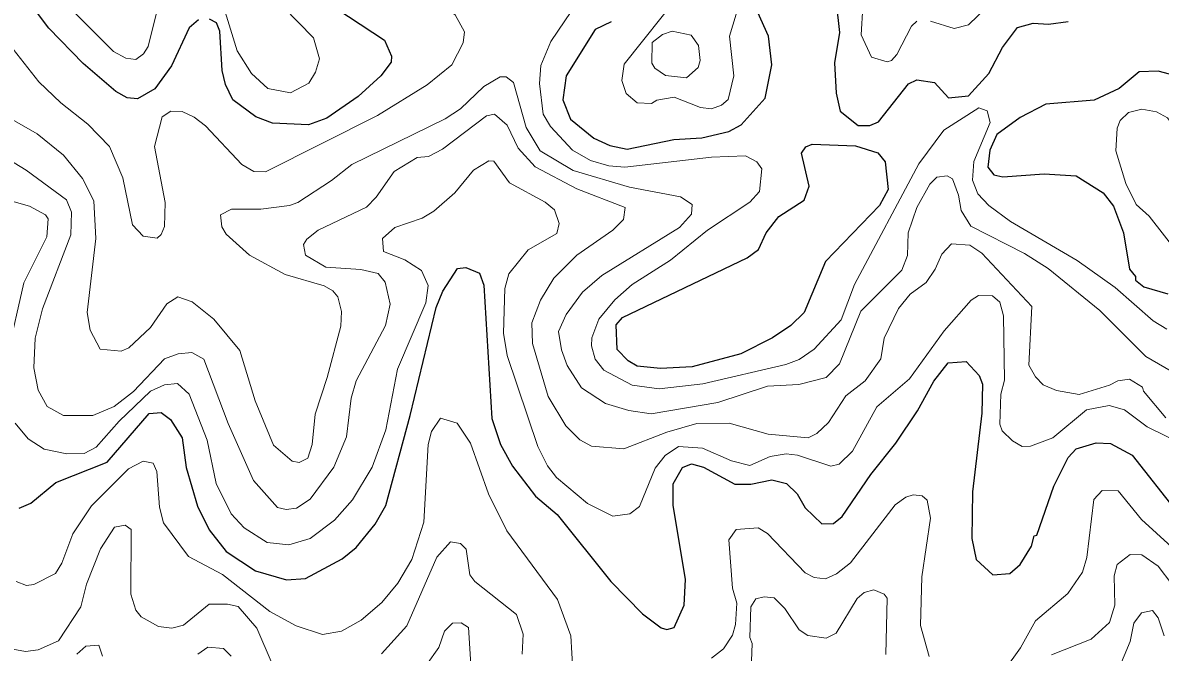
# Model space of a CAD drawing. Extents: x 763.2 to 816.8, y 7896.5 to 7952.7.
# Drawn here: x 785.743 to 788.764, y 7914.818 to 7916.492 of the extents above; entities that cross this region are included whole.
import ezdxf

# ---------------------------------------------------------------- set-up
doc = ezdxf.new("R2010")
doc.units = 0
doc.header["$LTSCALE"] = 0.064
doc.layers.add('1', color=7, linetype='Continuous', lineweight=25)
doc.layers.add('2', color=7, linetype='Continuous', lineweight=13)

msp = doc.modelspace()

# ---------------------------------------------------------------- linework, layer by layer
at = {"layer": '1'}
for points in [[(786.2095, 7916.4993), (786.1842, 7916.4778), (786.138, 7916.3771), (786.0938, 7916.3161), (786.0478, 7916.2891), (786.0198, 7916.2922), (785.9902, 7916.3088), (785.9026, 7916.3833), (785.8122, 7916.477), (785.7574, 7916.5491)], [(786.543, 7916.5504), (786.7035, 7916.445), (786.7221, 7916.4029), (786.7214, 7916.3865), (786.6936, 7916.3504), (786.6337, 7916.2957), (786.5503, 7916.2379), (786.5018, 7916.2197), (786.4057, 7916.2244), (786.3617, 7916.2417), (786.3009, 7916.2862), (786.281, 7916.3272), (786.2722, 7916.3641), (786.2663, 7916.4693), (786.2568, 7916.4915), (786.2383, 7916.5014)], [(787.7327, 7916.3797), (787.7231, 7916.456), (787.6872, 7916.536)], [(787.9035, 7916.5441), (787.9119, 7916.4652), (787.8988, 7916.3848), (787.9032, 7916.3046), (787.9143, 7916.2568), (787.9613, 7916.2179), (787.9931, 7916.2182), (788.0153, 7916.2279), (788.0958, 7916.3291), (788.1174, 7916.3393), (788.1648, 7916.3327), (788.2018, 7916.2921), (788.2548, 7916.2967), (788.3091, 7916.3569), (788.345, 7916.4257), (788.3849, 7916.4785), (788.4264, 7916.4904), (788.4676, 7916.4875), (788.5194, 7916.4952)], [(787.3057, 7916.4938), (787.263, 7916.4739), (787.186, 7916.35), (787.1775, 7916.2862), (787.1973, 7916.2349), (787.2597, 7916.1842), (787.3023, 7916.1653), (787.3483, 7916.1555), (787.4716, 7916.1814), (787.5463, 7916.1851), (787.6185, 7916.2019), (787.6507, 7916.2196), (787.7148, 7916.291), (787.7327, 7916.3797)], [(788.7887, 7916.3545), (788.7584, 7916.3623), (788.7081, 7916.3607), (788.6548, 7916.3166), (788.589, 7916.2859), (788.4603, 7916.275), (788.392, 7916.2399), (788.3297, 7916.1939), (788.3118, 7916.1523), (788.3059, 7916.1076), (788.3217, 7916.0872), (788.3462, 7916.0815), (788.4561, 7916.0895), (788.5404, 7916.0843), (788.6126, 7916.0391), (788.6399, 7916.0042), (788.6661, 7915.9326), (788.6824, 7915.8365), (788.6986, 7915.817), (788.6983, 7915.8067), (788.7202, 7915.7894), (788.7846, 7915.771)], [(785.7327, 7915.2011), (785.7641, 7915.2146), (785.8307, 7915.2693), (785.9671, 7915.3235), (786.0785, 7915.4524), (786.1101, 7915.4552), (786.1346, 7915.4364), (786.1662, 7915.3883), (786.177, 7915.309), (786.2066, 7915.2066), (786.2374, 7915.1432), (786.283, 7915.0861), (786.3606, 7915.0339), (786.4429, 7915.0101), (786.4938, 7915.0135), (786.5908, 7915.0665), (786.6281, 7915.0967), (786.6791, 7915.1584), (786.7069, 7915.2081), (786.7718, 7915.4472), (786.8406, 7915.7347), (786.8586, 7915.7774), (786.8971, 7915.8385), (786.9193, 7915.8411), (786.956, 7915.8258), (786.9669, 7915.7939), (786.9887, 7915.4391), (787.0116, 7915.3698), (787.0433, 7915.3124), (787.1042, 7915.2328), (787.1621, 7915.1843), (787.3045, 7915.0061), (787.3889, 7914.9201), (787.4387, 7914.883), (787.4535, 7914.8787), (787.4726, 7914.8833), (787.4994, 7914.9426), (787.5026, 7915.0116), (787.47, 7915.2088), (787.4701, 7915.2656), (787.4949, 7915.3088), (787.5193, 7915.3186), (787.5505, 7915.3095), (787.6343, 7915.2649), (787.6763, 7915.2647), (787.7322, 7915.2761), (787.7711, 7915.2666), (787.7994, 7915.2394), (787.8206, 7915.2017), (787.8652, 7915.1596), (787.896, 7915.16), (787.9189, 7915.1783), (787.9954, 7915.2904), (788.062, 7915.3738), (788.1194, 7915.4593), (788.1623, 7915.5382), (788.2009, 7915.5872), (788.2484, 7915.5907), (788.2833, 7915.5538), (788.2915, 7915.5309), (788.2901, 7915.4538), (788.2653, 7915.2442), (788.2636, 7915.1202), (788.2754, 7915.0642), (788.3197, 7915.0233), (788.3646, 7915.0274), (788.3918, 7915.0512), (788.4225, 7915.0997), (788.4296, 7915.1272), (788.4365, 7915.1295)], [(788.4365, 7915.1295), (788.4813, 7915.2598), (788.5191, 7915.3354), (788.541, 7915.3589), (788.5939, 7915.3747), (788.6319, 7915.3724)], [(788.6319, 7915.3724), (788.6892, 7915.3417), (788.8112, 7915.1875)]]:
    msp.add_lwpolyline(points, dxfattribs=at)
msp.add_lwpolyline([(787.8185, 7916.02), (787.8311, 7916.0569), (787.8113, 7916.1451), (787.8229, 7916.1613), (787.8397, 7916.1683), (787.9543, 7916.1643), (788.0137, 7916.1453), (788.0337, 7916.1216), (788.0415, 7916.0479), (788.0182, 7916.0052), (787.8747, 7915.8569), (787.8178, 7915.7211), (787.7831, 7915.6866), (787.7337, 7915.6539), (787.65, 7915.6112), (787.5207, 7915.5767), (787.4363, 7915.5721), (787.3744, 7915.5784), (787.3511, 7915.5923), (787.3211, 7915.6227), (787.3189, 7915.688), (787.336, 7915.7074), (787.6671, 7915.8662), (787.6973, 7915.8887), (787.717, 7915.9326), (787.7513, 7915.9763)], close=True, dxfattribs=at)
at = {"layer": '2'}
for points in [[(787.7056, 7916.103), (787.6926, 7916.1214), (787.6623, 7916.1373), (787.5719, 7916.134), (787.3417, 7916.1078), (787.2993, 7916.1113), (787.2504, 7916.1256), (787.2026, 7916.1531), (787.1442, 7916.2153), (787.1248, 7916.2488), (787.115, 7916.3303), (787.1189, 7916.378), (787.145, 7916.442), (787.309, 7916.6843)], [(786.2586, 7916.5902), (786.3121, 7916.4169), (786.3502, 7916.3568), (786.3937, 7916.3167), (786.4539, 7916.305), (786.5026, 7916.3305), (786.5202, 7916.3599), (786.531, 7916.3955), (786.5145, 7916.4517), (786.4346, 7916.5335)], [(786.9126, 7916.4382), (786.9158, 7916.4677), (786.8914, 7916.5121), (786.8553, 7916.5398), (786.7356, 7916.5635), (786.6476, 7916.5961)], [(785.8708, 7916.5275), (785.9832, 7916.4148), (786.0165, 7916.3973), (786.0433, 7916.3939), (786.0633, 7916.4089), (786.0755, 7916.4284), (786.1126, 7916.5794)], [(787.4895, 7916.5697), (787.3399, 7916.3811), (787.3337, 7916.338), (787.3454, 7916.3031), (787.375, 7916.2787), (787.413, 7916.2771), (787.4268, 7916.2855), (787.4726, 7916.2934), (787.5432, 7916.2658), (787.5725, 7916.2624), (787.599, 7916.2719), (787.6162, 7916.2878), (787.631, 7916.3501), (787.6196, 7916.4557), (787.6489, 7916.5532)], [(788.1535, 7916.4956), (788.2164, 7916.4759), (788.2548, 7916.4858), (788.329, 7916.5589)], [(787.9744, 7916.5334), (787.97, 7916.4592), (787.9969, 7916.3999), (788.0385, 7916.3872), (788.0504, 7916.391), (788.0645, 7916.4066), (788.1036, 7916.4828), (788.1176, 7916.4953)], [(785.6769, 7916.4709), (785.7854, 7916.3346), (785.8438, 7916.2784), (785.9158, 7916.2221), (785.9727, 7916.162), (786.0083, 7916.0787), (786.0341, 7915.9546), (786.0621, 7915.9236), (786.0992, 7915.919), (786.1101, 7915.9283), (786.1189, 7915.9493), (786.1206, 7916.0135), (786.0928, 7916.1627), (786.1132, 7916.2414), (786.1363, 7916.2568), (786.1662, 7916.2553), (786.1979, 7916.2408), (786.2281, 7916.2172), (786.3245, 7916.1144), (786.3566, 7916.096), (786.3873, 7916.0949), (786.6849, 7916.2445), (786.8164, 7916.3267), (786.8825, 7916.3796), (786.9126, 7916.4382)], [(788.7935, 7915.565), (788.7262, 7915.6045), (788.6038, 7915.7264), (788.4664, 7915.8378), (788.4036, 7915.8778), (788.2606, 7915.9504), (788.2353, 7915.9925), (788.2286, 7916.0327), (788.2124, 7916.0763), (788.1978, 7916.0845), (788.1703, 7916.081), (788.1518, 7916.0627), (788.1177, 7915.9999), (788.0947, 7915.9326), (788.0926, 7915.8728), (788.0778, 7915.8334), (787.9684, 7915.7246), (787.9122, 7915.5843), (787.8763, 7915.548), (787.8042, 7915.5296), (787.7211, 7915.5255), (787.5889, 7915.4819), (787.4122, 7915.4521), (787.3523, 7915.4601), (787.2902, 7915.4794), (787.2272, 7915.5209), (787.1889, 7915.5803), (787.1735, 7915.6219), (787.1661, 7915.6704), (787.1859, 7915.7162), (787.2295, 7915.7752), (787.2804, 7915.8197), (787.4868, 7915.9473), (787.5187, 7915.9826), (787.5204, 7916.0084), (787.4896, 7916.0287), (787.3539, 7916.0547), (787.2048, 7916.099), (787.1169, 7916.1508), (787.0795, 7916.2133), (787.046, 7916.3323), (787.027, 7916.3475), (787.0105, 7916.3476), (786.9677, 7916.3218), (786.905, 7916.2628), (786.8645, 7916.2356), (786.6167, 7916.115), (786.5627, 7916.0718), (786.4734, 7916.0138), (786.4509, 7916.0052), (786.3754, 7915.9961), (786.2972, 7915.996), (786.2674, 7915.9809), (786.2716, 7915.9491), (786.2827, 7915.9296), (786.3453, 7915.8732), (786.4395, 7915.8221), (786.543, 7915.7922), (786.5658, 7915.779), (786.5795, 7915.7628), (786.589, 7915.7241), (786.5871, 7915.6848), (786.5514, 7915.548), (786.5189, 7915.451), (786.5117, 7915.3698), (786.4995, 7915.3337)], [(788.7815, 7915.6772), (788.7453, 7915.6986), (788.6446, 7915.7872), (788.543, 7915.8596), (788.3662, 7915.9628), (788.3086, 7916.0055), (788.2792, 7916.0368), (788.2654, 7916.0732), (788.2688, 7916.1226), (788.312, 7916.2258), (788.304, 7916.2571), (788.2826, 7916.265), (788.1893, 7916.2055), (788.1228, 7916.1166), (787.9521, 7915.7953), (787.9169, 7915.7019), (787.8451, 7915.6234)], [(785.6554, 7916.1576), (785.7515, 7916.0991), (785.8586, 7916.0208), (785.8723, 7915.9878), (785.8704, 7915.9273), (785.795, 7915.7308), (785.7756, 7915.6525), (785.7723, 7915.5736), (785.7838, 7915.5145), (785.8074, 7915.4715), (785.8511, 7915.4472), (785.9291, 7915.4474), (785.9851, 7915.4715), (786.0368, 7915.5112), (786.1193, 7915.5981), (786.1558, 7915.6115), (786.1921, 7915.6145), (786.2235, 7915.5966), (786.2881, 7915.4264), (786.3557, 7915.2746), (786.4191, 7915.2024), (786.4421, 7915.1974), (786.47, 7915.2006), (786.5063, 7915.225), (786.5689, 7915.3102), (786.6022, 7915.3903), (786.6151, 7915.4932), (786.628, 7915.5394), (786.7059, 7915.6861), (786.7187, 7915.7432), (786.7048, 7915.8015), (786.6865, 7915.8244), (786.6409, 7915.835), (786.5476, 7915.8419), (786.4937, 7915.8736), (786.4887, 7915.9017), (786.4969, 7915.9165), (786.5273, 7915.9404), (786.6553, 7916.0015), (786.6814, 7916.0279), (786.729, 7916.0956), (786.7905, 7916.1329), (786.8201, 7916.1357), (786.8577, 7916.1553), (786.9746, 7916.2438), (786.9959, 7916.2488), (787.0291, 7916.2192), (787.0582, 7916.1583)], [(786.319, 7915.6198), (786.2503, 7915.7037), (786.1922, 7915.7498), (786.1548, 7915.7626), (786.1256, 7915.7442), (786.0818, 7915.681), (786.0239, 7915.6272), (786.0036, 7915.6183), (785.9486, 7915.6233), (785.9219, 7915.6739), (785.9136, 7915.7208), (785.9365, 7915.9181), (785.9312, 7916.0178), (785.9016, 7916.0771), (785.8506, 7916.1395), (785.7806, 7916.1958), (785.7017, 7916.2409)], [(787.0582, 7916.1583), (787.1037, 7916.1087), (787.2146, 7916.0497), (787.3431, 7916.0001), (787.3381, 7915.9683), (787.3101, 7915.9397)], [(785.7224, 7915.427), (785.7565, 7915.3856), (785.7991, 7915.3574), (785.86, 7915.3453), (785.906, 7915.3466), (785.938, 7915.3633), (785.9986, 7915.4318), (786.0818, 7915.5116), (786.1191, 7915.5292), (786.1538, 7915.5322), (786.1844, 7915.5044), (786.2327, 7915.3817), (786.2559, 7915.2667), (786.2966, 7915.1859), (786.3306, 7915.1487), (786.3919, 7915.1095), (786.4492, 7915.1037), (786.5062, 7915.1198), (786.5704, 7915.1688), (786.6181, 7915.223), (786.6708, 7915.3102), (786.7072, 7915.4094), (786.738, 7915.5705), (786.8132, 7915.7468), (786.8191, 7915.7933), (786.8014, 7915.8327), (786.7573, 7915.8608), (786.7009, 7915.8835), (786.6978, 7915.918), (786.7312, 7915.9467), (786.8033, 7915.9717), (786.8344, 7915.9902), (786.8904, 7916.0393), (786.9396, 7916.0999)], [(786.9396, 7916.0999), (786.9802, 7916.124), (786.9935, 7916.1237), (787.0354, 7916.0658), (787.13, 7916.0148), (787.1547, 7915.9937)], [(787.3615, 7915.5277), (787.286, 7915.5674), (787.2628, 7915.5974), (787.2532, 7915.6322), (787.2544, 7915.6533), (787.2724, 7915.7035), (787.3155, 7915.7544), (787.3614, 7915.7955), (787.4631, 7915.8601), (787.5614, 7915.9397), (787.6741, 7916.0146), (787.7, 7916.0429), (787.7056, 7916.103)], [(785.6818, 7916.0256), (785.7607, 7916.0042), (785.8033, 7915.9808), (785.8102, 7915.9702), (785.8064, 7915.9222), (785.7458, 7915.7998), (785.7023, 7915.6081)], [(787.1547, 7915.9937), (787.1674, 7915.9575), (787.1611, 7915.9309), (787.0854, 7915.8874), (787.0333, 7915.8242), (787.0232, 7915.7847), (787.0197, 7915.6664), (787.0295, 7915.6066), (787.1111, 7915.3646), (787.1367, 7915.3135), (787.1606, 7915.2822), (787.2425, 7915.2137), (787.3103, 7915.1793), (787.3549, 7915.1855), (787.3805, 7915.2052), (787.4227, 7915.3073), (787.449, 7915.3407), (787.4841, 7915.3649), (787.5482, 7915.3602), (787.6251, 7915.327), (787.6742, 7915.3141), (787.728, 7915.3385), (787.7707, 7915.3453), (787.8006, 7915.3416), (787.8893, 7915.3128), (787.9115, 7915.318), (787.9469, 7915.3526), (788.0113, 7915.4705), (788.0982, 7915.5445), (788.1902, 7915.6727), (788.2616, 7915.7539), (788.2813, 7915.7661), (788.3187, 7915.7651), (788.3377, 7915.7487), (788.3473, 7915.7124), (788.3508, 7915.5415), (788.341, 7915.504), (788.3377, 7915.4238), (788.3443, 7915.4062), (788.3712, 7915.3797), (788.3977, 7915.3652), (788.4192, 7915.3654), (788.4788, 7915.3883), (788.5679, 7915.462), (788.6286, 7915.4735), (788.6687, 7915.4624), (788.7292, 7915.4167), (788.8342, 7915.3659)], [(787.3101, 7915.9397), (787.2147, 7915.8736), (787.1532, 7915.8124), (787.118, 7915.7538), (787.0951, 7915.6938), (787.0966, 7915.6385), (787.1383, 7915.4974), (787.1851, 7915.4196), (787.2223, 7915.3823), (787.2534, 7915.3656), (787.3391, 7915.3586), (787.4535, 7915.4027), (787.533, 7915.4257), (787.6193, 7915.427), (787.723, 7915.3979), (787.8285, 7915.388), (787.8522, 7915.3992), (787.8827, 7915.4283), (787.9285, 7915.4996), (787.9799, 7915.5397), (788.0221, 7915.5975), (788.0306, 7915.6529), (788.0686, 7915.732), (788.0999, 7915.7698), (788.142, 7915.8012), (788.1663, 7915.836), (788.1836, 7915.8766), (788.2092, 7915.9039), (788.2585, 7915.9004), (788.2898, 7915.8791), (788.4232, 7915.7372), (788.4149, 7915.5813), (788.4326, 7915.5499), (788.453, 7915.5292), (788.4888, 7915.5139), (788.5486, 7915.5032), (788.6295, 7915.5275), (788.6513, 7915.5395), (788.6826, 7915.5438), (788.7166, 7915.5229), (788.7192, 7915.5117), (788.7792, 7915.4407)], [(786.4995, 7915.3337), (786.4771, 7915.3223), (786.4583, 7915.3256), (786.4087, 7915.3685), (786.3601, 7915.4863), (786.319, 7915.6198)], [(787.8451, 7915.6234), (787.8046, 7915.5964), (787.7691, 7915.5829), (787.5493, 7915.5317), (787.433, 7915.5179), (787.3615, 7915.5277)], [(787.2036, 7914.7697), (787.1985, 7914.8611), (787.1628, 7914.9584), (787.0281, 7915.1405), (786.98, 7915.2391), (786.9321, 7915.3737), (786.8962, 7915.4273), (786.8522, 7915.4402), (786.8283, 7915.4048), (786.8193, 7915.3698), (786.8076, 7915.1635), (786.7763, 7915.0642), (786.7386, 7915.0018), (786.6968, 7914.9503), (786.6416, 7914.9032), (786.589, 7914.8736), (786.5387, 7914.8654), (786.4685, 7914.8877), (786.3988, 7914.9261), (786.2735, 7915.0247), (786.183, 7915.0722), (786.1161, 7915.1622), (786.1057, 7915.2037), (786.0991, 7915.2984), (786.0887, 7915.3204), (786.0627, 7915.3254), (786.0233, 7915.3052), (785.9251, 7915.2071), (785.8754, 7915.1326), (785.8464, 7915.055), (785.8298, 7915.0271), (785.7716, 7914.998), (785.7528, 7914.9956), (785.7248, 7915.0055)], [(788.1501, 7914.8068), (788.1276, 7914.8886), (788.1306, 7915.0182), (788.1534, 7915.1741), (788.1448, 7915.2221), (788.1316, 7915.2333), (788.1078, 7915.2364), (788.0884, 7915.2303), (788.0596, 7915.2097), (787.941, 7915.0554), (787.9042, 7915.0262), (787.8747, 7915.0134), (787.8448, 7915.0168), (787.8211, 7915.0293), (787.7212, 7915.1331), (787.6957, 7915.149), (787.6378, 7915.1445), (787.6179, 7915.1171), (787.6279, 7914.988), (787.6391, 7914.9484), (787.636, 7914.8915), (787.6281, 7914.8631), (787.604, 7914.8271), (787.5722, 7914.8025)], [(788.8433, 7915.0532), (788.7147, 7915.1704), (788.6524, 7915.2466), (788.6095, 7915.2482), (788.5881, 7915.2241), (788.5691, 7915.0701), (788.5575, 7915.0309), (788.5188, 7914.9743), (788.4325, 7914.9009), (788.3926, 7914.8296), (788.3504, 7914.7698)], [(785.7065, 7914.828), (785.75, 7914.8195), (785.7837, 7914.8243), (785.8371, 7914.8484), (785.8968, 7914.9387), (785.9122, 7914.9991), (785.9491, 7915.0925), (785.986, 7915.1507), (786.0149, 7915.156), (786.0302, 7915.1446), (786.0296, 7914.9723), (786.0433, 7914.9301), (786.0574, 7914.9123), (786.1034, 7914.886), (786.1387, 7914.8818), (786.1698, 7914.8901), (786.2377, 7914.9454), (786.2866, 7914.9458), (786.3151, 7914.9392), (786.3645, 7914.8814), (786.4053, 7914.7866)], [(786.6956, 7914.8132), (786.7628, 7914.8878), (786.8423, 7915.0707), (786.8784, 7915.1115), (786.9056, 7915.1068), (786.9205, 7915.0919), (786.9303, 7915.0234), (786.943, 7915.006), (787.0544, 7914.9182), (787.0722, 7914.8663), (787.0691, 7914.8125)], [(788.4754, 7914.8105), (788.5808, 7914.8522), (788.6294, 7914.8966), (788.6433, 7914.9433), (788.6415, 7915.0208), (788.6495, 7915.0514), (788.6839, 7915.0775), (788.7154, 7915.0771), (788.759, 7915.0467), (788.7945, 7914.9984)], [(787.677, 7914.9383), (787.69, 7914.96), (787.7119, 7914.9654), (787.7384, 7914.9624), (787.7673, 7914.934), (787.8048, 7914.8774), (787.8281, 7914.8623), (787.877, 7914.8554), (787.9033, 7914.8688), (787.9589, 7914.961), (787.978, 7914.9771), (788.0031, 7914.9834), (788.0308, 7914.9725), (788.0383, 7914.9615), (788.0353, 7914.8119)], [(787.622, 7914.7207), (787.6525, 7914.733), (787.6784, 7914.794), (787.6802, 7914.8412), (787.6737, 7914.8572), (787.677, 7914.9383)], [(788.7747, 7914.8613), (788.7585, 7914.909), (788.7435, 7914.9287), (788.7144, 7914.9228), (788.6936, 7914.8948), (788.6841, 7914.8467), (788.6366, 7914.7323), (788.532, 7914.5849), (788.4907, 7914.5153), (788.4823, 7914.4751), (788.486, 7914.3783)], [(786.9326, 7914.7851), (786.9263, 7914.8838), (786.907, 7914.8964), (786.8841, 7914.8954), (786.8625, 7914.8741), (786.8482, 7914.8303), (786.8153, 7914.7844)], [(785.9545, 7914.8077), (785.945, 7914.8364), (785.9098, 7914.8344), (785.8862, 7914.8131)], [(786.2962, 7914.8072), (786.2758, 7914.8275), (786.2341, 7914.8315), (786.2072, 7914.8123)]]:
    msp.add_lwpolyline(points, dxfattribs=at)
for points in [[(787.5364, 7916.3721), (787.5421, 7916.3915), (787.5373, 7916.4308), (787.5178, 7916.4585), (787.4674, 7916.4692), (787.4416, 7916.4599), (787.4146, 7916.4389), (787.4138, 7916.3837), (787.4213, 7916.3705), (787.4495, 7916.3515), (787.5053, 7916.3446)], [(788.8913, 7916.0345), (788.8434, 7916.156), (788.7831, 7916.239), (788.7537, 7916.2544), (788.7156, 7916.2621), (788.68, 7916.2524), (788.6573, 7916.2319), (788.6496, 7916.2111), (788.6464, 7916.1513), (788.6723, 7916.0645), (788.7005, 7916.0083), (788.7348, 7915.9768), (788.822, 7915.8651), (788.8511, 7915.8464), (788.8902, 7915.8417), (788.9138, 7915.8481), (788.9477, 7915.8774), (788.9522, 7915.8957), (788.9463, 7915.9346)]]:
    msp.add_lwpolyline(points, close=True, dxfattribs=at)

doc.saveas('drawing.dxf')
